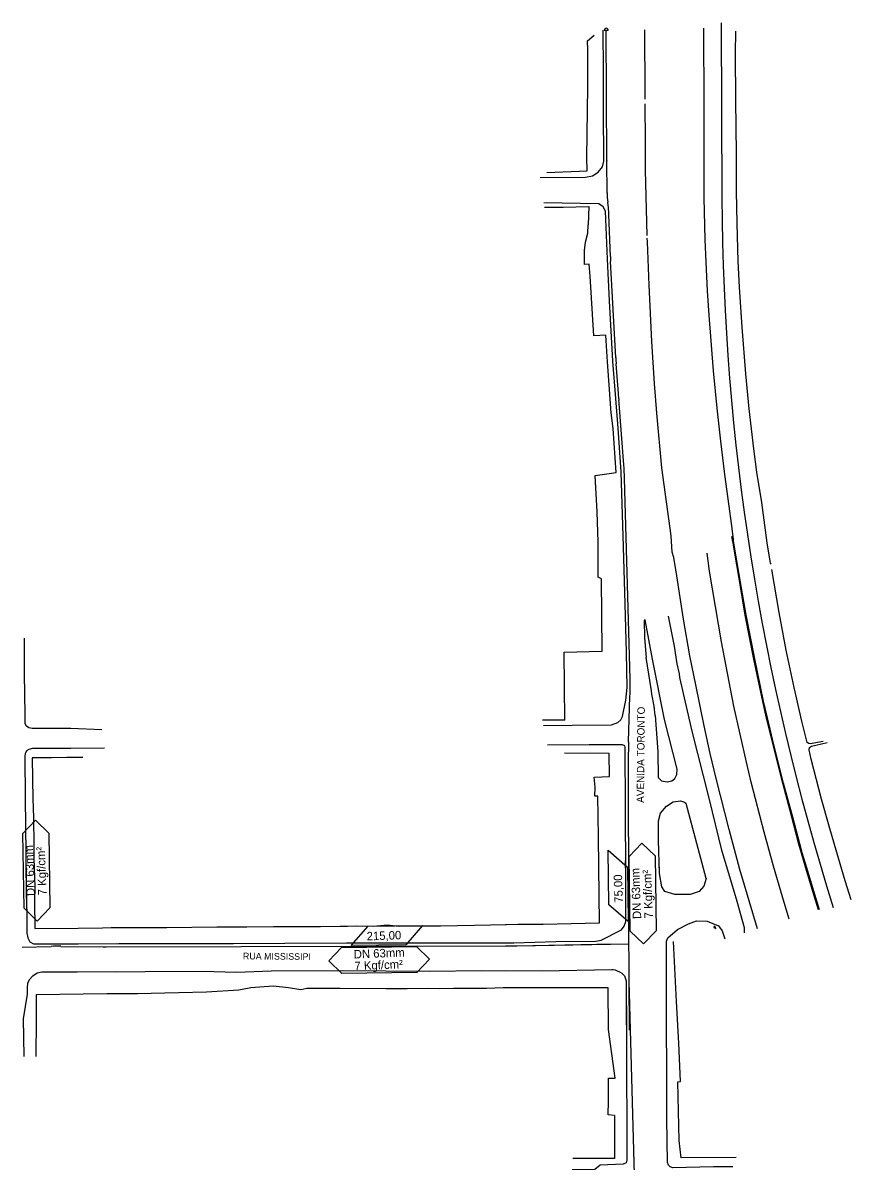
# Model space of a CAD drawing. Extents: x 325899 to 364828, y 7568995 to 7592502.
# Drawn here: x 359041 to 360068, y 7569735 to 7571146 of the extents above; entities that cross this region are included whole.
import ezdxf

# ---------------------------------------------------------------- set-up
doc = ezdxf.new("R2010")
doc.units = 0
for name, color, linetype in [('CANALETA', 7, 'Continuous'), ('EIXO RODOVIA', 7, 'Continuous'), ('MEIO-FIO', 7, 'Continuous'), ('MURO_DIVISA', 7, 'Continuous'), ('PLACA_SINALIZACAO', 7, 'Continuous'), ('SIMBOLO', 7, 'Continuous'), ('TEXTO', 7, 'Continuous'), ('TUBO_PEAD_GN_63', 7, 'Continuous')]:
    doc.layers.add(name, color=color, linetype=linetype)

# ---------------------------------------------------------------- blocks, each defined once
blk = doc.blocks.new('PLACA')
at = {"layer": 'PLACA_SINALIZACAO'}
for p, q in [((0.15, -0.47), (0.15, 0.47)), ((0.15, -0.47), (0.15, 0.47)), ((0.22, 0.47), (0.22, -0.47)), ((0.22, 0.47), (0.22, -0.47))]:
    blk.add_line(p, q, dxfattribs=at)
blk.add_circle((0, 0), 0.153, dxfattribs=at)
blk.add_circle((0, 0), 0.153, dxfattribs=at)
for centre, start, end in [((0.19, 0.47), 359.9997, 179.9997), ((0.19, 0.47), 359.9997, 179.9997), ((0.19, -0.47), 179.9997, 359.9997), ((0.19, -0.47), 179.9997, 359.9997)]:
    blk.add_arc(centre, 0.0359, start, end, dxfattribs=at)

msp = doc.modelspace()

# ---------------------------------------------------------------- linework, layer by layer
at = {"layer": 'CANALETA'}
for points in [[(360033, 7570255), (360017.2, 7570252), (360015.3, 7570252.5), (360013.4, 7570253.5)], [(360015.6, 7570244.6), (360016.1, 7570247.5), (360018.7, 7570249), (360024, 7570250.5), (360038, 7570253.5)]]:
    msp.add_lwpolyline(points, dxfattribs=at)
at = {"layer": 'EIXO RODOVIA'}
msp.add_line((359906.5, 7571145.7), (359907.5, 7570928.7), dxfattribs=at)
msp.add_arc((362870.3, 7570943.6), 2962.8, 180.2882, 197.5691, dxfattribs=at)
at = {"layer": 'MEIO-FIO'}
for p, q in [((359138.6, 7570269.5), (359100.4, 7570270.9)), ((359138.6, 7570269.5), (359100.4, 7570270.9)), ((359100.3, 7570246.7), (359142.2, 7570247)), ((359100.3, 7570246.7), (359142.2, 7570247)), ((359045.6, 7570047.6), (359044.2, 7570184.5)), ((359044.3, 7570172.8), (359044.2, 7570184.5)), ((359887.9, 7570085.1), (359863.2, 7570177.8)), ((359045.6, 7570047.6), (359045.1, 7570098.2)), ((359046.7, 7569941.8), (359046.6, 7569949.4)), ((359046.7, 7569941.8), (359046.6, 7569949.4))]:
    msp.add_line(p, q, dxfattribs=at)
for points in [[(359682.2, 7570953.8), (359738.4, 7570954.4), (359747.2, 7570956.2), (359754.2, 7570960.7), (359759.4, 7570967.3), (359761.2, 7570974.3), (359760.9, 7571038), (359760.6, 7571086.8), (359760.3, 7571136.4)], [(359682.2, 7570953.8), (359738.4, 7570954.4), (359747.2, 7570956.2), (359754.2, 7570960.7), (359759.4, 7570967.3), (359761.2, 7570974.3), (359760.9, 7571038), (359760.6, 7571086.8), (359760.3, 7571136.4)], [(359812.6, 7571050.9), (359812.5, 7571073), (359812.1, 7571123.1), (359812.1, 7571136.9)], [(359921.7, 7570503.1), (359922.1, 7570505.6), (359919.5, 7570525), (359916.6, 7570546.4), (359911.4, 7570586), (359906.2, 7570627), (359901.5, 7570668), (359897.2, 7570714.3), (359891.6, 7570783.4), (359889.8, 7570813.5), (359887.9, 7570848.9), (359886.8, 7570877.2), (359885.7, 7570928.9), (359885.5, 7571043.3), (359885, 7571138.9)], [(359968.7, 7570474.6), (359968, 7570475.8), (359967.6, 7570478.3), (359963.9, 7570501.3), (359956.9, 7570550.9), (359950.8, 7570588.6), (359947, 7570617.6), (359941.2, 7570667), (359937.1, 7570710.7), (359932.5, 7570768.5), (359929.4, 7570817.9), (359927.6, 7570850.1), (359926.3, 7570896.8), (359925.8, 7570936.8), (359925.6, 7570983.5), (359924.7, 7571049.2), (359924.4, 7571107.6), (359924.8, 7571135.2)], [(359815, 7570881.9), (359814.1, 7570914.5), (359813, 7570962.9), (359812.8, 7570998.3), (359812.6, 7571045.1)], [(359686.2, 7570274.5), (359722.1, 7570274.9), (359770.9, 7570275.3), (359778.6, 7570278.5), (359782.4, 7570281.9), (359784.3, 7570285.9), (359788.4, 7570306), (359790.1, 7570321.6), (359789.4, 7570365.1), (359787.5, 7570425.3), (359785.4, 7570496), (359782.8, 7570589.1), (359779.1, 7570643.2), (359775.9, 7570680.1), (359772.4, 7570726.4), (359768.2, 7570801), (359765.6, 7570852.9), (359763.4, 7570912.1), (359760.2, 7570917.6), (359755, 7570921.3), (359687, 7570922.4)], [(359686.2, 7570274.5), (359722.1, 7570274.9), (359770.9, 7570275.3), (359778.6, 7570278.5), (359782.4, 7570281.9), (359784.3, 7570285.9), (359788.4, 7570306), (359790.1, 7570321.6), (359789.4, 7570365.1), (359787.5, 7570425.3), (359785.4, 7570496), (359782.8, 7570589.1), (359779.1, 7570643.2), (359775.9, 7570680.1), (359772.4, 7570726.4), (359768.2, 7570801), (359765.6, 7570852.9), (359763.4, 7570912.1), (359760.2, 7570917.6), (359755, 7570921.3), (359687, 7570922.4)], [(359951.6, 7570022.5), (359941.2, 7570057.2), (359929.8, 7570096), (359916.5, 7570145.8), (359900.4, 7570209), (359893, 7570239.9), (359885.5, 7570274.2), (359875.1, 7570325.1), (359867.8, 7570361.2), (359860, 7570406.5), (359851.5, 7570460.2), (359848, 7570482.9), (359846, 7570489.4), (359844.5, 7570509.9), (359833.3, 7570594.2), (359827, 7570661.8), (359824.1, 7570698.8), (359820.7, 7570750.6), (359817.3, 7570820.4), (359815.2, 7570874.1), (359815.1, 7570878.7)], [(360027.5, 7570046), (360020.5, 7570068.9), (360011.7, 7570098), (360006.2, 7570116.5), (360003.1, 7570127.6), (359994.4, 7570160.9), (359983, 7570203), (359969.7, 7570255.7), (359963, 7570283.8), (359958.2, 7570304.5), (359947.3, 7570357), (359936.6, 7570411.6), (359930.6, 7570447.1), (359921.4, 7570500.5), (359919.9, 7570509.1)], [(360028.5, 7570046.3), (360021.5, 7570069.2), (360012.7, 7570098.3), (360007.2, 7570116.8), (360004.1, 7570127.8), (359995.4, 7570161.1), (359984, 7570203.2), (359970.7, 7570256), (359964, 7570284), (359959.2, 7570304.7), (359948.3, 7570357.2), (359937.6, 7570411.8), (359931.6, 7570447.3), (359922.4, 7570500.7), (359921, 7570509.3)], [(359991.1, 7570034.7), (359982.6, 7570062.1), (359971.4, 7570100.4), (359959.9, 7570142.6), (359943.8, 7570204.6), (359937.9, 7570229.1), (359922.5, 7570298.5), (359907, 7570378.2), (359892.3, 7570465.8), (359889.1, 7570488.1)], [(360013.4, 7570253.5), (360006.8, 7570280), (359997.1, 7570321.6), (359987.4, 7570367.9), (359978.6, 7570414.7), (359969.3, 7570468.2)], [(359852.1, 7570220.6), (359836.2, 7570282.1), (359821.4, 7570356.7), (359812.5, 7570405.6), (359811.4, 7570405.4)], [(359811.4, 7570405.4), (359811.8, 7570383.5), (359813.8, 7570358.9)], [(359935.7, 7570017.6), (359935.4, 7570023.7), (359926.6, 7570056.5), (359916.2, 7570091.3), (359908, 7570118.6), (359891.7, 7570184.8), (359870.7, 7570267.6), (359855.4, 7570334.1), (359854.9, 7570338.9), (359852.1, 7570351.3), (359848.8, 7570373.1), (359841.2, 7570410.2)], [(359043.3, 7570312), (359043, 7570340.2), (359043.1, 7570382.8)], [(359043.3, 7570312), (359043, 7570340.2), (359043.1, 7570373.5)], [(359824.9, 7570287), (359823.6, 7570298.5), (359820.8, 7570313.6), (359820.2, 7570317.6), (359813.8, 7570358.9)], [(359100.4, 7570271.1), (359052.4, 7570271), (359048.4, 7570271.9), (359045.4, 7570273.9), (359043.7, 7570276.8), (359043.2, 7570324.9)], [(359100.4, 7570271.1), (359052.4, 7570271), (359048.4, 7570271.9), (359045.4, 7570273.9), (359043.7, 7570276.8), (359043.2, 7570324.9)], [(359824.9, 7570287), (359828, 7570241.9), (359828.7, 7570210.3), (359832.6, 7570206.1), (359839.9, 7570204.8), (359845.3, 7570206), (359849.2, 7570208.8), (359851.7, 7570214.1), (359852.1, 7570220.6)], [(359044.2, 7570184.5), (359043.7, 7570236.2), (359044.2, 7570240), (359046, 7570243.5), (359048.8, 7570245.5), (359053.2, 7570246.4), (359100.3, 7570246.7)], [(359044.2, 7570184.5), (359043.7, 7570236.2), (359044.2, 7570240), (359046, 7570243.5), (359048.8, 7570245.5), (359053.2, 7570246.4), (359100.3, 7570246.7)], [(359639.4, 7570005.3), (359649.8, 7570005.3), (359701.5, 7570006.8), (359751.3, 7570007.5), (359757.9, 7570008.7), (359783, 7570021.3), (359786.3, 7570025.9), (359788.4, 7570031.6), (359788.3, 7570088.8), (359787.9, 7570172.7), (359787.7, 7570248), (359787.2, 7570249.6), (359784.3, 7570250.9), (359742.9, 7570250.8), (359691.2, 7570250.4)], [(359639.4, 7570005.3), (359649.8, 7570005.3), (359701.5, 7570006.8), (359751.3, 7570007.5), (359757.9, 7570008.7), (359783, 7570021.3), (359786.3, 7570025.9), (359788.4, 7570031.6), (359788.3, 7570088.8), (359787.9, 7570172.7), (359787.7, 7570248), (359787.2, 7570249.6), (359784.3, 7570250.9), (359742.9, 7570250.8), (359691.2, 7570250.4)], [(360067.9, 7570058.5), (360060.6, 7570082.2), (360050.2, 7570117.2), (360040.5, 7570149.7), (360031.2, 7570183.5), (360018.1, 7570232.9), (360015.6, 7570244.6)], [(359887.9, 7570085.1), (359885.2, 7570075.5), (359879.3, 7570069.1), (359868.1, 7570065.2), (359849.2, 7570065.1), (359837, 7570069), (359833.2, 7570074.5), (359830.4, 7570091.2), (359829, 7570132.6), (359829, 7570156.4), (359831.6, 7570166), (359838.9, 7570174.8), (359847.3, 7570180.1), (359856.2, 7570181.3), (359861.2, 7570179.7), (359863.2, 7570177.8)], [(359045.6, 7570047.6), (359045.8, 7570017.4), (359046.9, 7570011.5), (359049.4, 7570006.4), (359053.9, 7570004.1), (359109.6, 7570004), (359159.9, 7570004.3), (359225.1, 7570004.3), (359301.9, 7570004.4), (359365.7, 7570004.9), (359442.2, 7570005.3), (359506.3, 7570005.3), (359579.1, 7570005.4), (359649.8, 7570005.3), (359701.5, 7570006.8), (359751.3, 7570007.5), (359757.9, 7570008.7), (359783, 7570021.3), (359786.3, 7570025.9), (359788.4, 7570031.6), (359788.3, 7570088.8), (359788.2, 7570107.1)], [(359887.9, 7570085.1), (359885.2, 7570075.5), (359879.3, 7570069.1), (359868.1, 7570065.2), (359849.2, 7570065.1), (359837, 7570069), (359833.2, 7570074.5), (359830.4, 7570091.2), (359829.9, 7570107.6)], [(359887.9, 7570085.1), (359885.2, 7570075.5), (359879.3, 7570069.1), (359868.1, 7570065.2), (359849.2, 7570065.1), (359837, 7570069), (359833.2, 7570074.5), (359830.4, 7570091.2), (359829.9, 7570107.6)], [(359045.6, 7570047.6), (359045.8, 7570017.4), (359046.9, 7570011.5), (359049.4, 7570006.4), (359053.9, 7570004.1), (359109.6, 7570004), (359156.7, 7570004.3)], [(359838.9, 7569897.7), (359838.9, 7569909), (359838.7, 7570007.2), (359840.4, 7570011.6), (359852.4, 7570021.7), (359866, 7570028.7), (359876.1, 7570032.4), (359889.2, 7570032), (359903.2, 7570026.2), (359907.8, 7570020.2), (359911.2, 7570010.1)], [(359921.2, 7569727.7), (359897.2, 7569727.5), (359846.7, 7569726.5), (359843.4, 7569727.6), (359841.4, 7569729.6), (359840.2, 7569733.1), (359839.5, 7569787.2), (359839.3, 7569841), (359838.9, 7569909), (359838.7, 7570007.2), (359840.4, 7570011.6), (359852.4, 7570021.7), (359866, 7570028.7), (359876.1, 7570032.4), (359889.2, 7570032), (359903.2, 7570026.2), (359907.8, 7570020.2), (359911.2, 7570010.1)], [(359838.9, 7569897.7), (359838.9, 7569909), (359838.7, 7570007.2), (359840.4, 7570011.6), (359852.4, 7570021.7), (359866, 7570028.7), (359876.1, 7570032.4), (359889.2, 7570032), (359903.2, 7570026.2), (359907.8, 7570020.2), (359911.2, 7570010.1)], [(359921.2, 7569727.7), (359897.2, 7569727.5), (359846.7, 7569726.5), (359843.4, 7569727.6), (359841.4, 7569729.6), (359840.2, 7569733.1), (359839.5, 7569787.2), (359839.3, 7569841), (359838.9, 7569909), (359838.7, 7570007.2), (359840.4, 7570011.6), (359852.4, 7570021.7), (359866, 7570028.7), (359876.1, 7570032.4), (359889.2, 7570032), (359903.2, 7570026.2), (359907.8, 7570020.2), (359911.2, 7570010.1)], [(359046.6, 7569949.4), (359047.2, 7569955.3), (359049.2, 7569959.8), (359053.1, 7569964.3), (359058.7, 7569967.9), (359064.4, 7569969.2), (359108.4, 7569969.5), (359192.4, 7569969.8), (359263.2, 7569970.1), (359306, 7569969), (359348.9, 7569970.7), (359436.8, 7569971.1), (359545, 7569970), (359609.9, 7569970.9), (359684.6, 7569970.7), (359771.1, 7569972.4), (359772.9, 7569972.2), (359775.2, 7569971.7), (359777.9, 7569970.7), (359780.8, 7569969.2), (359783.4, 7569967.6), (359786.8, 7569964.2), (359788.9, 7569958), (359789.1, 7569897.1)], [(359046.6, 7569949.4), (359047.2, 7569955.3), (359049.2, 7569959.8), (359053.1, 7569964.3), (359058.7, 7569967.9), (359064.4, 7569969.2), (359108.4, 7569969.5), (359157.3, 7569969.7)], [(359639.4, 7569970.8), (359684.6, 7569970.7), (359771.1, 7569972.4), (359772.9, 7569972.2), (359775.2, 7569971.7), (359777.9, 7569970.7), (359780.8, 7569969.2), (359783.4, 7569967.6), (359786.8, 7569964.2), (359788.9, 7569958), (359789.3, 7569848.8), (359789.6, 7569775.8), (359789.9, 7569735.7), (359788.8, 7569732.7), (359785.3, 7569730.9), (359756.8, 7569729.8), (359749.9, 7569724.5), (359721.9, 7569724.1)], [(359042.3, 7569864.2), (359041.7, 7569911), (359046.7, 7569941.8)], [(359042, 7569888.2), (359041.7, 7569911), (359046.7, 7569941.8)]]:
    msp.add_lwpolyline(points, dxfattribs=at)
at = {"layer": 'MURO_DIVISA'}
for p, q in [((359750.3, 7570584.4), (359776.3, 7570588.4)), ((359750.3, 7570584.4), (359776.3, 7570588.4)), ((359712.7, 7570281.4), (359685.2, 7570281.3)), ((359887.9, 7570085.1), (359863.2, 7570177.8)), ((359774.3, 7569791.3), (359774.4, 7569737.9)), ((359774.4, 7569737.9), (359722.7, 7569737.8))]:
    msp.add_line(p, q, dxfattribs=at)
for points in [[(359690.7, 7570960.3), (359740.4, 7570962), (359740.1, 7570978.2), (359741.2, 7571066.3), (359741.3, 7571102), (359741.2, 7571112.1), (359741.1, 7571123.5), (359749.4, 7571130.5)], [(359690.7, 7570960.3), (359740.4, 7570962), (359740.1, 7570978.2), (359741.2, 7571066.3), (359741.3, 7571102), (359741.2, 7571112.1), (359741.1, 7571123.5), (359749.4, 7571130.5)], [(359687.5, 7570917), (359700.6, 7570917.1), (359710.9, 7570917.3), (359742.5, 7570918), (359741.9, 7570895.2)], [(359687.5, 7570917), (359700.6, 7570917.1), (359710.9, 7570917.3), (359742.5, 7570918), (359741.9, 7570895.2)], [(359744.4, 7570831.8), (359743.1, 7570846.5), (359737.2, 7570846.2), (359737.2, 7570863.5), (359738.4, 7570873.9), (359741.5, 7570885), (359741.9, 7570895.2)], [(359744.4, 7570831.8), (359743.1, 7570846.5), (359737.2, 7570846.2), (359737.2, 7570863.5), (359738.4, 7570873.9), (359741.5, 7570885), (359741.9, 7570895.2)], [(359776.3, 7570588.4), (359772.8, 7570643), (359770.4, 7570662.3), (359765.6, 7570725.3), (359763.5, 7570758.7), (359748.7, 7570757.6), (359744.4, 7570831.8)], [(359776.3, 7570588.4), (359772.8, 7570643), (359770.4, 7570662.3), (359765.6, 7570725.3), (359763.5, 7570758.7), (359748.7, 7570757.6), (359744.4, 7570831.8)], [(359758.5, 7570456.4), (359754, 7570458.6), (359754.3, 7570492.8), (359754.2, 7570502.1), (359752.9, 7570539.7), (359750.3, 7570584.4)], [(359758.5, 7570456.4), (359754, 7570458.6), (359754.3, 7570492.8), (359754.2, 7570502.1), (359752.9, 7570539.7), (359750.3, 7570584.4)], [(359712.7, 7570281.4), (359712.2, 7570365.6), (359759, 7570367), (359758.5, 7570456.4)], [(359712.7, 7570281.4), (359712.2, 7570365.6), (359759, 7570367), (359758.5, 7570456.4)], [(359852.1, 7570220.6), (359836.2, 7570282.1), (359821.4, 7570356.7), (359812.5, 7570405.6), (359811.4, 7570405.4)], [(359811.4, 7570405.4), (359811.8, 7570383.5), (359813.8, 7570358.9)], [(359824.9, 7570287), (359823.6, 7570298.5), (359820.8, 7570313.6), (359820.2, 7570317.6), (359813.8, 7570358.9)], [(359824.9, 7570287), (359828, 7570241.9), (359828.7, 7570210.3), (359832.6, 7570206.1), (359839.9, 7570204.8), (359845.3, 7570206), (359849.2, 7570208.8), (359851.7, 7570214.1), (359852.1, 7570220.6)], [(359115.2, 7570235.2), (359095.5, 7570235.1), (359076.3, 7570234.8), (359052.3, 7570234.6), (359053.1, 7570183), (359053.6, 7570173.4), (359053.9, 7570159), (359054.5, 7570127.5)], [(359115.2, 7570235.2), (359095.5, 7570235.1), (359076.3, 7570234.8), (359052.3, 7570234.6), (359053.1, 7570183), (359053.6, 7570173.4), (359053.6, 7570172.9)], [(359639.4, 7570027.9), (359640.7, 7570027.9), (359654.7, 7570028.3), (359685.9, 7570028.5), (359755.6, 7570029.9), (359755.7, 7570029.7), (359755, 7570099.7), (359754.6, 7570136.5), (359754.1, 7570162.1), (359753.9, 7570187.1), (359750.2, 7570187.1), (359750.3, 7570198.4), (359749.1, 7570210.8), (359768.3, 7570211.4), (359768, 7570240), (359712.4, 7570240.2)], [(359639.4, 7570027.9), (359640.7, 7570027.9), (359654.7, 7570028.3), (359685.9, 7570028.5), (359755.6, 7570029.9), (359755.7, 7570029.7), (359755, 7570099.7), (359754.6, 7570136.5), (359754.1, 7570162.1), (359753.9, 7570187.1), (359750.2, 7570187.1), (359750.3, 7570198.4), (359749.1, 7570210.8), (359768.3, 7570211.4), (359768, 7570240), (359712.4, 7570240.2)], [(359887.9, 7570085.1), (359885.2, 7570075.5), (359879.3, 7570069.1), (359868.1, 7570065.2), (359849.2, 7570065.1), (359837, 7570069), (359833.2, 7570074.5), (359830.4, 7570091.2), (359829, 7570132.6), (359829, 7570156.4), (359831.6, 7570166), (359838.9, 7570174.8), (359847.3, 7570180.1), (359856.2, 7570181.3), (359861.2, 7570179.7), (359863.2, 7570177.8)], [(359054.5, 7570127.5), (359054.5, 7570111), (359055, 7570097.8), (359055.8, 7570074.9), (359055.5, 7570056.7), (359055.8, 7570023), (359109.5, 7570023.4), (359139.7, 7570023.9), (359150.4, 7570024.3), (359156.4, 7570024.3)], [(359054.9, 7570098.3), (359055, 7570097.8), (359055.8, 7570074.9), (359055.5, 7570056.7), (359055.8, 7570023), (359109.5, 7570023.4), (359139.7, 7570023.9), (359150.4, 7570024.3), (359201.1, 7570024.4), (359218.2, 7570024.3), (359219.3, 7570024.2), (359281.5, 7570025.3), (359318.4, 7570025.2), (359351.5, 7570025.6), (359365.2, 7570025.7), (359382.8, 7570025.6), (359409.7, 7570025.7), (359434.4, 7570025.8), (359443.3, 7570026), (359454, 7570026.2), (359475.8, 7570025.9), (359492.5, 7570027.4), (359507.5, 7570026.1), (359519.1, 7570026.3), (359558.8, 7570026.5), (359579.9, 7570026.8), (359600.8, 7570027.1), (359640.7, 7570027.9), (359654.7, 7570028.3), (359685.9, 7570028.5), (359755.6, 7570029.9), (359755.7, 7570029.7), (359755, 7570099.7), (359755, 7570106.7)], [(359925.2, 7569739.2), (359857, 7569738.6), (359854.7, 7569760.4), (359853.1, 7569833.1), (359856.4, 7569833.5), (359854.3, 7569880.8), (359851.1, 7569932.5), (359847.6, 7570006.8)], [(359767, 7569896.9), (359766.9, 7569897.8), (359766.4, 7569949.3), (359672.2, 7569949.4), (359636.2, 7569949.3), (359615.7, 7569948.7), (359604.2, 7569948.6), (359590.9, 7569948.5), (359575, 7569948.6), (359557.7, 7569948.2), (359543.8, 7569948.6), (359517.2, 7569948.3), (359491.5, 7569948.2), (359434.4, 7569948.7), (359419.8, 7569948.8), (359407.7, 7569948.7), (359392.9, 7569948.6), (359385.7, 7569947), (359370.4, 7569949.3), (359351.2, 7569951.4), (359323.6, 7569949.5), (359308.5, 7569946.8), (359268.5, 7569944), (359234.3, 7569943.1), (359216.8, 7569942.9), (359183.1, 7569942.2), (359158.7, 7569942), (359145.5, 7569941.9), (359115.5, 7569941.8), (359057.3, 7569940.8), (359057.2, 7569910), (359057.2, 7569888.4)], [(359774.3, 7569791.3), (359766.6, 7569792.2), (359767, 7569809.2), (359767, 7569837.4), (359775.1, 7569837.5), (359766.9, 7569897.8), (359766.4, 7569949.3), (359672.2, 7569949.4), (359639.5, 7569949.3)], [(359157.7, 7569942), (359145.5, 7569941.9), (359115.5, 7569941.8), (359057.3, 7569940.8), (359057.2, 7569910), (359057.1, 7569864.3)]]:
    msp.add_lwpolyline(points, dxfattribs=at)
at = {"layer": 'SIMBOLO'}
for points in [[(359058.7, 7570032.3), (359042.4, 7570048.2), (359040.9, 7570140.9), (359056.7, 7570157.3), (359073.1, 7570141.4), (359074.5, 7570048.7), (359058.7, 7570032.3)], [(359810.3, 7570003.9), (359794, 7570019.7), (359792.6, 7570112.5), (359808.4, 7570128.8), (359824.7, 7570113), (359826.2, 7570020.2), (359810.3, 7570003.9)], [(359420.2, 7569983), (359436, 7569999.3), (359528.8, 7570000.8), (359545.1, 7569985), (359529.3, 7569968.6), (359436.5, 7569967.2), (359420.2, 7569983)]]:
    msp.add_lwpolyline(points, dxfattribs=at)
for points in [[(359790.4, 7570099.2), (359791.3, 7570031.7), (359767.3, 7570052.5), (359766.4, 7570120)], [(359515.5, 7570002.9), (359448.1, 7570002.1), (359468.8, 7570026), (359536.3, 7570026.9)]]:
    msp.add_lwpolyline(points, close=True, dxfattribs=at)
at = {"layer": 'TUBO_PEAD_GN_63'}
for p, q in [((359761.8, 7571136.4), (359766.6, 7571136.4)), ((359765, 7570974.5), (359764.2, 7571136.4)), ((359765.3, 7570934.7), (359765, 7570974.2)), ((359766.8, 7570916.3), (359766, 7570923.2)), ((359769.3, 7570856.1), (359767.4, 7570908)), ((359776, 7570730.6), (359769.6, 7570850.1)), ((359779.3, 7570686.4), (359776.5, 7570722.8)), ((359779.6, 7570680.2), (359779.3, 7570685.4)), ((359780.1, 7570675.2), (359779.8, 7570677.7)), ((359786, 7570597.9), (359780.3, 7570673.7)), ((359793.7, 7570332.1), (359786.9, 7570580.8)), ((359791.8, 7570254.3), (359793.6, 7570311)), ((359792.3, 7570032), (359791.6, 7570241.6)), ((359792.3, 7570032), (359792, 7570107.2)), ((359792.7, 7569958.2), (359792.3, 7570031.1)), ((359792.7, 7569958.2), (359792.3, 7570031.1)), ((359039.9, 7569999.9), (359075.8, 7570000.9)), ((359087.8, 7570000.9), (359140.5, 7570000.5)), ((359144.2, 7570000.5), (359646.5, 7570001.5)), ((359639.4, 7570001.5), (359646.5, 7570001.5)), ((359653.2, 7570001.6), (359792.4, 7570004)), ((359793, 7569897.2), (359792.7, 7569957.7)), ((359800.4, 7569680.2), (359792.7, 7569957.7))]:
    msp.add_line(p, q, dxfattribs=at)
msp.add_lwpolyline([(359653.2, 7570001.6), (359752.5, 7570003.7), (359792.4, 7570003.9)], dxfattribs=at)
for centre, radius, start, end in [((359764.2, 7571136.4), 2.44, 359.8591, 179.8591), ((360115, 7570976.4), 350, 180.3017, 180.3479), ((359870.3, 7570935.4), 105, 180.3479, 186.6484), ((359662.5, 7570904.2), 105, 2.0858, 6.6484), ((360119.1, 7570868.8), 350, 182.0858, 183.0705), ((360125.5, 7570749.4), 350, 183.0705, 184.3602), ((359744.4, 7570683.8), 35, 2.7207, 4.3602), ((359814.5, 7570681.9), 35, 182.7207, 186.8502), ((359745.4, 7570671), 35, 4.3602, 6.8502), ((359437, 7570571.3), 350, 1.5607, 4.3602), ((359443.8, 7570322.6), 350, 358.102, 1.5607), ((360141.6, 7570242.8), 350, 178.102, 180.193), ((360142.3, 7570033.2), 350, 180.193, 180.3375), ((360142.3, 7570033.2), 350, 180.193, 180.3375), ((359084.7, 7569651), 350, 89.4959, 91.4581), ((359143.5, 7570350.5), 350, 269.4959, 270.1143), ((359645.8, 7570351.5), 350, 270.1143, 271.2168), ((359645.8, 7570351.5), 350, 270.1143, 271.2168), ((359442.7, 7569956.1), 350, 0.2623, 0.3375), ((359442.7, 7569956.1), 350, 0.2623, 0.3375)]:
    msp.add_arc(centre, radius, start, end, dxfattribs=at)

# ---------------------------------------------------------------- block references
at = {"layer": 'PLACA_SINALIZACAO', "xscale": 3.500000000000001, "yscale": 3.5000000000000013, "rotation": 30.813986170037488}
msp.add_blockref('PLACA', (359898.5, 7570024.1), dxfattribs=at)
msp.add_blockref('PLACA', (359898.5, 7570024.1), dxfattribs=at)

# ---------------------------------------------------------------- texts
at = {"layer": 'TEXTO'}
for s, height, rotation, p in [('AVENIDA TORONTO', 9.221, 89.5098, (359811, 7570178.8)), ('DN 63mm', 10.5, 92.2907, (359055.9, 7570063.5)), ('7 Kgf/cm²', 10.5, 92.2907, (359070.4, 7570064.4)), ('75,00', 10.5, 92.0817, (359785, 7570055.1)), ('DN 63mm', 10.5, 92.2907, (359807.6, 7570035)), ('7 Kgf/cm²', 10.5, 92.2907, (359822.1, 7570035.9)), ('215,00', 10.5, 2.0817, (359467.3, 7570008.2)), ('RUA MISSISSIPI', 8.218, 359.5098, (359313.7, 7569984.8)), ('DN 63mm', 10.5, 2.2907, (359451.3, 7569985.8)), ('7 Kgf/cm²', 10.5, 2.2907, (359452.2, 7569971.3))]:
    msp.add_text(s, height=height, rotation=rotation, dxfattribs=at).set_placement(p)

doc.saveas('drawing.dxf')
